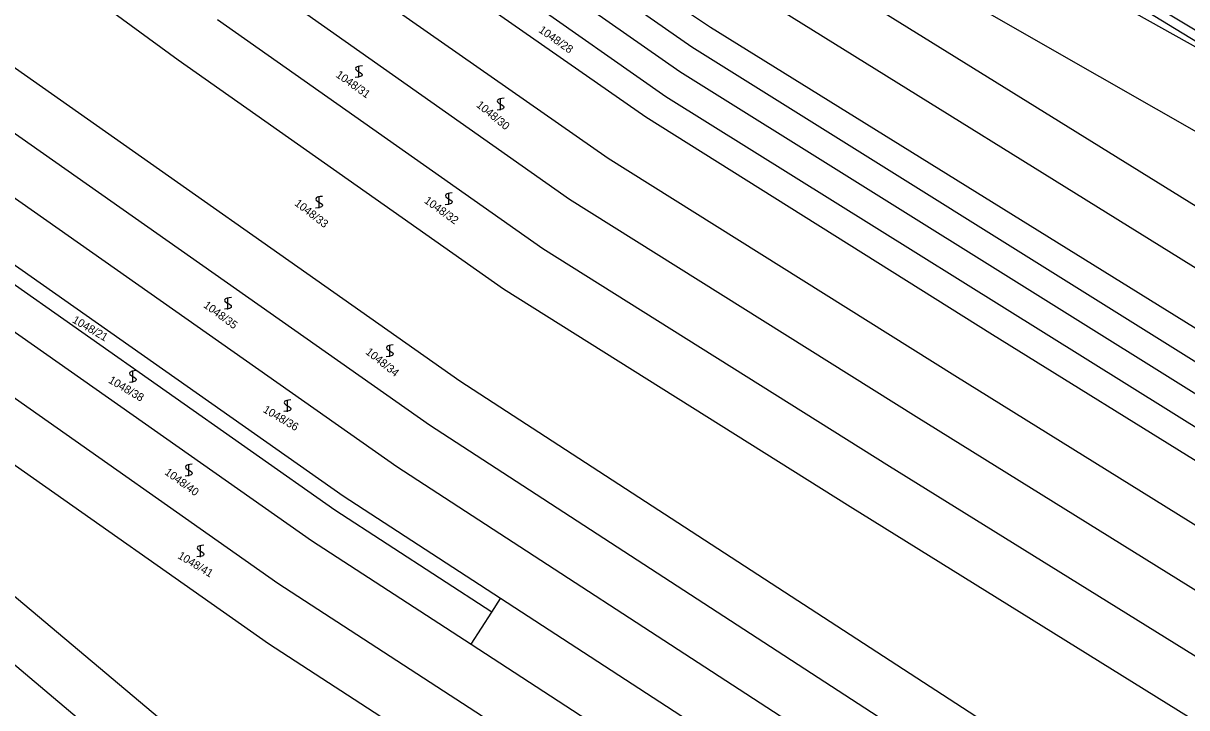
# Model space of a CAD drawing. Extents: x -580630 to -576196, y -1189024 to -1183567.
# Drawn here: x -577503.7 to -577256.5, y -1186079.1 to -1185933.7 of the extents above; entities that cross this region are included whole.
import ezdxf

# ---------------------------------------------------------------- set-up
doc = ezdxf.new("R2010")
doc.units = 0
for name, color, linetype in [('Vrstva 1', 7, 'Continuous'), ('Vrstva 18', 7, 'Continuous'), ('Vrstva 25', 7, 'Continuous'), ('Vrstva 6', 7, 'Continuous')]:
    doc.layers.add(name, color=color, linetype=linetype)

msp = doc.modelspace()

# ---------------------------------------------------------------- linework, layer by layer
at = {"layer": 'Vrstva 1'}
for p, q in [((-577543.7, -1185888.14), (-577470.8, -1185941.51)), ((-577321.42, -1185896.6), (-577232.4, -1185951.17)), ((-577183.37, -1185978.66), (-577320.56, -1185895.19)), ((-577361.66, -1185938.84), (-577415.03, -1185901.48)), ((-577440.82, -1185905.19), (-577371.47, -1185953.63)), ((-577417.58, -1185906.64), (-577364.21, -1185944.01)), ((-577410.98, -1186009.73), (-577555.11, -1185908.44)), ((-577338.13, -1185908.96), (-577275.08, -1185945.05)), ((-577379.45, -1185962.44), (-577448.81, -1185913.99)), ((-577367.18, -1185949.33), (-577420.56, -1185911.96)), ((-577345.25, -1185916.34), (-577217.75, -1185995.36)), ((-577561.55, -1185917.75), (-577417.41, -1186019.03)), ((-577456.78, -1185922.41), (-577387.7, -1185971.06)), ((-577568.51, -1185926.57), (-577424.38, -1186027.85)), ((-577223.86, -1186004.84), (-577351.3, -1185925.72)), ((-577357.71, -1185934.66), (-577362.17, -1185931.65)), ((-577435.79, -1186034.17), (-577579.93, -1185932.89)), ((-577393.36, -1185981.65), (-577462.45, -1185933.01)), ((-577437.5, -1186037.11), (-577581.64, -1185935.83)), ((-577230.22, -1186013.7), (-577357.71, -1185934.66)), ((-577234.43, -1186018.3), (-577361.66, -1185938.84)), ((-577470.8, -1185941.51), (-577401.72, -1185990.15)), ((-577586.61, -1185942.3), (-577442.47, -1186043.59)), ((-577364.21, -1185944.01), (-577236.98, -1186023.47)), ((-577275.08, -1185945.05), (-577206.93, -1185983.93)), ((-577449.64, -1186052.66), (-577593.78, -1185951.38)), ((-577239.95, -1186028.78), (-577367.18, -1185949.33)), ((-577371.47, -1185953.63), (-577297.81, -1185999.82)), ((-577305.79, -1186008.63), (-577379.45, -1185962.44)), ((-577595.78, -1185964.13), (-577451.64, -1186065.41)), ((-577387.7, -1185971.06), (-577314.04, -1186017.24)), ((-577319.71, -1186027.84), (-577393.36, -1185981.65)), ((-577474.77, -1186081.35), (-577584.11, -1185989.6)), ((-577401.72, -1185990.15), (-577328.06, -1186036.34)), ((-577297.81, -1185999.82), (-577187.98, -1186068.02)), ((-577276.78, -1186096.85), (-577410.98, -1186009.73)), ((-577195.96, -1186076.82), (-577305.79, -1186008.63)), ((-577314.04, -1186017.24), (-577204.22, -1186085.44)), ((-577417.41, -1186019.03), (-577283.21, -1186106.16)), ((-577424.38, -1186027.85), (-577290.18, -1186114.98)), ((-577209.88, -1186096.04), (-577319.71, -1186027.84)), ((-577402.34, -1186055.9), (-577435.79, -1186034.17)), ((-577404.17, -1186058.75), (-577437.5, -1186037.11)), ((-577328.06, -1186036.34), (-577218.23, -1186104.53)), ((-577442.47, -1186043.59), (-577408.57, -1186065.6)), ((-577532.48, -1186047.27), (-577480.98, -1186090.61)), ((-577315.45, -1186139.79), (-577449.64, -1186052.66)), ((-577404.17, -1186058.75), (-577402.34, -1186055.9)), ((-577280.73, -1186134.87), (-577402.34, -1186055.9)), ((-577408.57, -1186065.6), (-577404.17, -1186058.75)), ((-577451.64, -1186065.41), (-577317.45, -1186152.55)), ((-577408.57, -1186065.6), (-577286.96, -1186144.56))]:
    msp.add_line(p, q, dxfattribs=at)
at = {"layer": 'Vrstva 25'}
for points in [[(-577431.68, -1185942.77), (-577432.19, -1185942.83), (-577432.54, -1185942.88), (-577432.78, -1185942.96), (-577432.96, -1185943.07), (-577433.08, -1185943.16), (-577433.13, -1185943.33), (-577433.08, -1185943.56), (-577432.69, -1185943.88), (-577432.13, -1185944.19), (-577431.78, -1185944.46), (-577431.71, -1185944.66), (-577431.78, -1185944.86), (-577431.94, -1185944.99), (-577432.13, -1185945.06), (-577432.66, -1185945.19), (-577433.18, -1185945.26)], [(-577432.43, -1185945.27), (-577432.43, -1185944), (-577432.43, -1185942.77)], [(-577401.57, -1185949.66), (-577402.08, -1185949.72), (-577402.43, -1185949.77), (-577402.67, -1185949.85), (-577402.85, -1185949.96), (-577402.97, -1185950.05), (-577403.02, -1185950.22), (-577402.97, -1185950.45), (-577402.58, -1185950.77), (-577402.02, -1185951.08), (-577401.67, -1185951.35), (-577401.6, -1185951.55), (-577401.67, -1185951.75), (-577401.83, -1185951.88), (-577402.02, -1185951.95), (-577402.55, -1185952.08), (-577403.07, -1185952.15)], [(-577402.32, -1185952.16), (-577402.32, -1185950.89), (-577402.32, -1185949.66)], [(-577440.12, -1185970.49), (-577440.63, -1185970.55), (-577440.98, -1185970.6), (-577441.22, -1185970.68), (-577441.4, -1185970.79), (-577441.52, -1185970.88), (-577441.57, -1185971.05), (-577441.52, -1185971.28), (-577441.13, -1185971.6), (-577440.57, -1185971.91), (-577440.22, -1185972.18), (-577440.15, -1185972.38), (-577440.22, -1185972.58), (-577440.38, -1185972.71), (-577440.57, -1185972.78), (-577441.1, -1185972.91), (-577441.62, -1185972.98)], [(-577440.87, -1185972.99), (-577440.87, -1185971.72), (-577440.87, -1185970.49)], [(-577412.57, -1185969.77), (-577413.08, -1185969.83), (-577413.43, -1185969.88), (-577413.67, -1185969.96), (-577413.85, -1185970.07), (-577413.97, -1185970.16), (-577414.02, -1185970.33), (-577413.97, -1185970.56), (-577413.58, -1185970.88), (-577413.02, -1185971.19), (-577412.67, -1185971.46), (-577412.6, -1185971.66), (-577412.67, -1185971.86), (-577412.83, -1185971.99), (-577413.02, -1185972.06), (-577413.55, -1185972.19), (-577414.07, -1185972.26)], [(-577413.32, -1185972.27), (-577413.32, -1185971), (-577413.32, -1185969.77)], [(-577459.49, -1185991.98), (-577460, -1185992.04), (-577460.35, -1185992.09), (-577460.59, -1185992.17), (-577460.77, -1185992.28), (-577460.89, -1185992.37), (-577460.94, -1185992.54), (-577460.89, -1185992.77), (-577460.5, -1185993.09), (-577459.94, -1185993.4), (-577459.59, -1185993.67), (-577459.52, -1185993.87), (-577459.59, -1185994.07), (-577459.75, -1185994.2), (-577459.94, -1185994.27), (-577460.47, -1185994.4), (-577460.99, -1185994.47)], [(-577460.24, -1185994.48), (-577460.24, -1185993.21), (-577460.24, -1185991.98)], [(-577425.11, -1186002.05), (-577425.62, -1186002.11), (-577425.97, -1186002.16), (-577426.21, -1186002.24), (-577426.39, -1186002.35), (-577426.51, -1186002.44), (-577426.56, -1186002.61), (-577426.51, -1186002.84), (-577426.12, -1186003.16), (-577425.56, -1186003.47), (-577425.21, -1186003.74), (-577425.14, -1186003.94), (-577425.21, -1186004.14), (-577425.37, -1186004.27), (-577425.56, -1186004.34), (-577426.09, -1186004.47), (-577426.61, -1186004.54)], [(-577425.86, -1186004.55), (-577425.86, -1186003.28), (-577425.86, -1186002.05)], [(-577479.68, -1186007.49), (-577480.19, -1186007.55), (-577480.54, -1186007.6), (-577480.78, -1186007.68), (-577480.96, -1186007.79), (-577481.08, -1186007.88), (-577481.13, -1186008.05), (-577481.08, -1186008.28), (-577480.69, -1186008.6), (-577480.13, -1186008.91), (-577479.78, -1186009.18), (-577479.71, -1186009.38), (-577479.78, -1186009.58), (-577479.94, -1186009.71), (-577480.13, -1186009.78), (-577480.66, -1186009.91), (-577481.18, -1186009.98)], [(-577480.43, -1186009.99), (-577480.43, -1186008.72), (-577480.43, -1186007.49)], [(-577446.85, -1186013.71), (-577447.36, -1186013.77), (-577447.71, -1186013.82), (-577447.95, -1186013.9), (-577448.13, -1186014.01), (-577448.25, -1186014.1), (-577448.3, -1186014.27), (-577448.25, -1186014.5), (-577447.86, -1186014.82), (-577447.3, -1186015.13), (-577446.95, -1186015.4), (-577446.88, -1186015.6), (-577446.95, -1186015.8), (-577447.11, -1186015.93), (-577447.3, -1186016), (-577447.83, -1186016.13), (-577448.35, -1186016.2)], [(-577447.6, -1186016.21), (-577447.6, -1186014.94), (-577447.6, -1186013.71)], [(-577467.82, -1186027.38), (-577468.33, -1186027.44), (-577468.68, -1186027.49), (-577468.92, -1186027.57), (-577469.1, -1186027.68), (-577469.22, -1186027.77), (-577469.27, -1186027.94), (-577469.22, -1186028.17), (-577468.83, -1186028.49), (-577468.27, -1186028.8), (-577467.92, -1186029.07), (-577467.85, -1186029.27), (-577467.92, -1186029.47), (-577468.08, -1186029.6), (-577468.27, -1186029.67), (-577468.8, -1186029.8), (-577469.32, -1186029.87)], [(-577468.57, -1186029.88), (-577468.57, -1186028.61), (-577468.57, -1186027.38)], [(-577465.34, -1186044.57), (-577465.85, -1186044.63), (-577466.2, -1186044.68), (-577466.44, -1186044.76), (-577466.62, -1186044.87), (-577466.74, -1186044.96), (-577466.79, -1186045.13), (-577466.74, -1186045.36), (-577466.35, -1186045.68), (-577465.79, -1186045.99), (-577465.44, -1186046.26), (-577465.37, -1186046.46), (-577465.44, -1186046.66), (-577465.6, -1186046.79), (-577465.79, -1186046.86), (-577466.32, -1186046.99), (-577466.84, -1186047.06)], [(-577466.09, -1186047.07), (-577466.09, -1186045.8), (-577466.09, -1186044.57)]]:
    msp.add_lwpolyline(points, dxfattribs=at)
at = {"layer": 'Vrstva 6'}
msp.add_line((-577267.37, -1185931.63), (-577232.4, -1185951.17), dxfattribs=at)

# ---------------------------------------------------------------- texts
at = {"layer": 'Vrstva 18'}
for s, rotation, p in [('1048/28', 324.86707, (-577394.381, -1185935.496)), ('1048/31', 324.69518, (-577437.463, -1185945.01)), ('1048/30', 320.74178, (-577407.616, -1185951.319)), ('1048/32', 324.17952, (-577418.693, -1185971.722)), ('1048/33', 322.17417, (-577446.236, -1185972.243)), ('1048/35', 323.66386, (-577465.587, -1185993.904)), ('1048/21', 329.50803, (-577493.456, -1185997.167)), ('1048/34', 321.31473, (-577431.144, -1186003.782)), ('1048/38', 329.39344, (-577485.79, -1186009.956)), ('1048/36', 329.50803, (-577452.937, -1186016.204)), ('1048/40', 323.83574, (-577473.828, -1186029.379)), ('1048/41', 328.93507, (-577471.061, -1186047.229))]:
    msp.add_text(s, height=1.7, rotation=rotation, dxfattribs=at).set_placement(p)

doc.saveas('drawing.dxf')
